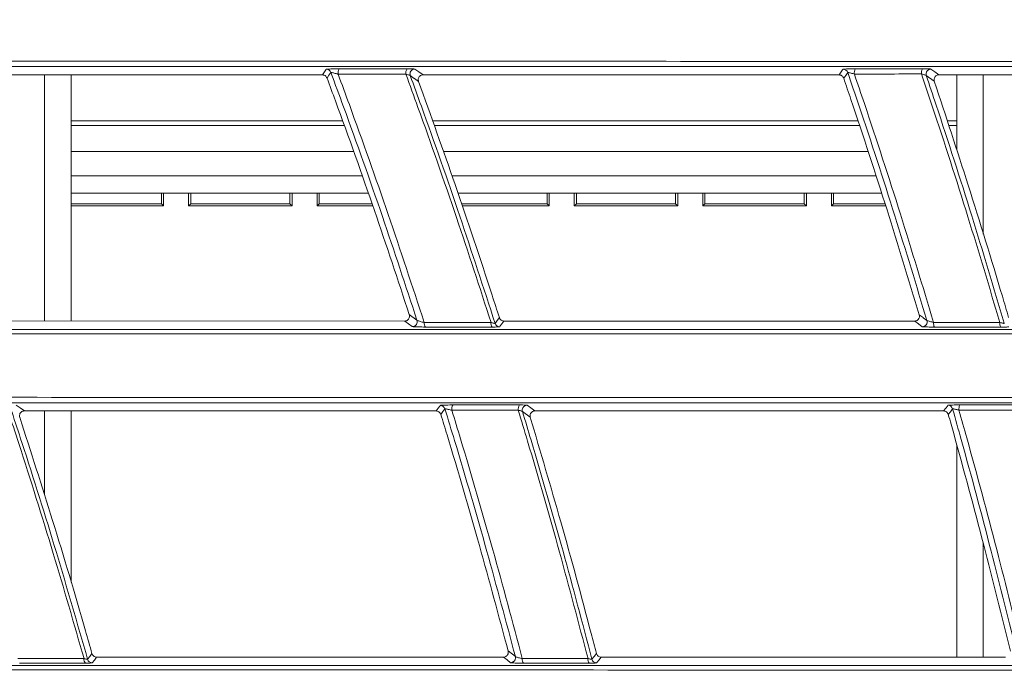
# Model space of a CAD drawing. Header units: millimetres. Extents: x 0 to 1118, y 0 to 864.
# Tile 413 of 512: x 580 to 590, y 436 to 443. Entities that reach past the tile are written whole.
import ezdxf

# ---------------------------------------------------------------- set-up
doc = ezdxf.new("R2010")
doc.units = ezdxf.units.MM
doc.styles.add('SLDTEXTSTYLE0', font='TXT', dxfattribs={"width": 0.605})
doc.dimstyles.new('SLDDIMSTYLE3', dxfattribs={"dimtxt": 3.175, "dimasz": 3.302, "dimexe": 0, "dimexo": 0.0625, "dimgap": 0.79375, "dimtad": 0, "dimtih": 1, "dimtoh": 1, "dimdec": 1, "dimlfac": 4, "dimrnd": 1e-09, "dimzin": 12, "dimdsep": 46, "dimtxsty": 'SLDTEXTSTYLE0', "dimsah": 1, "dimcen": 0.09, "dimadec": 0, "dimazin": 3, "dimtfac": 1, "dimtofl": 0, "dimtmove": 0, "dimatfit": 3, "dimfxl": 1, "dimfrac": 2, "dimtolj": 1, "dimtzin": 12, "dimarcsym": 0})

# ---------------------------------------------------------------- blocks, each defined once
blk = doc.blocks.new('_D_3')
at = {"color": 7, "linetype": 'Continuous', "lineweight": 0}
for p, q in [((465.577, 443.258), (465.577, 471.353)), ((606.87, 443.258), (606.87, 471.353)), ((465.577, 469.753), (530.766, 469.753)), ((606.87, 469.753), (541.68, 469.753))]:
    blk.add_line(p, q, dxfattribs=at)
for points in [[(465.577, 469.753), (468.879, 469.245), (468.879, 470.261)], [(606.87, 469.753), (603.568, 470.261), (603.568, 469.245)]]:
    blk.add_solid(points, dxfattribs=at)
at = {"color": 7, "linetype": 'Continuous', "lineweight": 0, "insert": (530.766, 471.409), "char_height": 3.175, "attachment_point": 1, "style": 'SLDTEXTSTYLE0'}
blk.add_mtext('565.2', dxfattribs=at)
blk = doc.blocks.new('_D_4')
at = {"color": 7, "linetype": 'Continuous', "lineweight": 0}
for p, q in [((462.003, 441.286), (462.003, 484.2)), ((610.443, 441.286), (610.443, 484.2)), ((462.003, 482.6), (530.766, 482.6)), ((610.443, 482.6), (541.68, 482.6))]:
    blk.add_line(p, q, dxfattribs=at)
for points in [[(462.003, 482.6), (465.305, 482.092), (465.305, 483.108)], [(610.443, 482.6), (607.141, 483.108), (607.141, 482.092)]]:
    blk.add_solid(points, dxfattribs=at)
at = {"color": 7, "linetype": 'Continuous', "lineweight": 0, "insert": (530.766, 484.256), "char_height": 3.175, "attachment_point": 1, "style": 'SLDTEXTSTYLE0'}
blk.add_mtext('593.8', dxfattribs=at)

msp = doc.modelspace()

# ---------------------------------------------------------------- linework, layer by layer
at = {"color": 7, "linetype": 'Continuous', "lineweight": 15}
for p, q in [((578.5376, 442.3971), (582.9297, 442.397)), ((580.0752, 442.3971), (580.0752, 439.8677)), ((580.3482, 439.8677), (580.3482, 442.397)), ((583.9636, 442.397), (588.2347, 442.3969)), ((589.2599, 442.3969), (593.4946, 442.3968)), ((589.442, 442.3969), (589.442, 441.626)), ((589.715, 440.7595), (589.715, 442.3969)), ((583.1356, 441.9258), (580.3482, 441.9258)), ((588.4274, 441.9258), (584.0596, 441.9258)), ((589.442, 441.9258), (589.3443, 441.9258)), ((583.1531, 441.8765), (580.3482, 441.8765)), ((588.4435, 441.8765), (584.0771, 441.8765)), ((589.442, 441.8765), (589.3604, 441.8765)), ((580.3482, 441.1825), (583.3997, 441.1825)), ((581.2764, 441.0727), (581.2764, 441.1825)), ((581.2982, 441.0508), (581.2982, 441.1825)), ((581.5557, 441.1825), (581.5557, 441.0508)), ((581.5776, 441.1825), (581.5776, 441.0727)), ((582.5964, 441.0727), (582.5964, 441.1825)), ((582.6182, 441.0508), (582.6182, 441.1825)), ((582.8757, 441.1825), (582.8757, 441.0508)), ((582.8976, 441.1825), (582.8976, 441.0727)), ((584.3212, 441.1825), (588.6701, 441.1825)), ((585.2364, 441.0727), (585.2364, 441.1825)), ((585.2582, 441.0508), (585.2582, 441.1825)), ((585.5157, 441.1825), (585.5157, 441.0508)), ((585.5376, 441.1825), (585.5376, 441.0727)), ((586.5564, 441.0727), (586.5564, 441.1825)), ((586.5782, 441.0508), (586.5782, 441.1825)), ((586.8357, 441.1825), (586.8357, 441.0508)), ((586.8576, 441.1825), (586.8576, 441.0727)), ((587.8764, 441.0727), (587.8764, 441.1825)), ((587.8982, 441.0508), (587.8982, 441.1825)), ((588.1557, 441.1825), (588.1557, 441.0508)), ((588.1776, 441.1825), (588.1776, 441.0727)), ((580.3482, 441.0727), (581.2764, 441.0727)), ((580.3482, 441.0508), (581.2982, 441.0508)), ((581.2764, 441.0727), (581.2982, 441.0508)), ((581.5776, 441.0727), (581.5557, 441.0508)), ((581.5557, 441.0508), (582.6182, 441.0508)), ((581.5776, 441.0727), (582.5964, 441.0727)), ((582.5964, 441.0727), (582.6182, 441.0508)), ((582.8976, 441.0727), (582.8757, 441.0508)), ((582.8757, 441.0508), (583.4465, 441.0508)), ((582.8976, 441.0727), (583.4387, 441.0727)), ((584.3578, 441.0727), (585.2364, 441.0727)), ((584.3652, 441.0508), (585.2582, 441.0508)), ((585.2364, 441.0727), (585.2582, 441.0508)), ((585.5376, 441.0727), (585.5157, 441.0508)), ((585.5157, 441.0508), (586.5782, 441.0508)), ((585.5376, 441.0727), (586.5564, 441.0727)), ((586.5564, 441.0727), (586.5782, 441.0508)), ((586.8576, 441.0727), (586.8357, 441.0508)), ((586.8357, 441.0508), (587.8982, 441.0508)), ((586.8576, 441.0727), (587.8764, 441.0727)), ((587.8764, 441.0727), (587.8982, 441.0508)), ((588.1776, 441.0727), (588.1557, 441.0508)), ((588.1557, 441.0508), (588.7131, 441.0508)), ((588.1776, 441.0727), (588.706, 441.0727)), ((583.7744, 439.8676), (579.4857, 439.8677)), ((589.0107, 439.8675), (584.7933, 439.8676)), ((579.8692, 438.9431), (584.0973, 438.943)), ((580.0752, 438.9431), (580.0752, 438.0814)), ((580.3482, 437.1829), (580.3482, 438.9431)), ((585.1115, 438.943), (589.3079, 438.9429)), ((589.442, 438.5954), (589.442, 436.4136)), ((589.715, 436.4135), (589.715, 437.5817)), ((584.7885, 436.4136), (580.6112, 436.4137)), ((589.9447, 436.4135), (585.7909, 436.4136))]:
    msp.add_line(p, q, dxfattribs=at)
at = {"color": 9, "linetype": 'Continuous', "lineweight": 0}
for p, q in [((589.2122, 442.3315), (589.1295, 442.3906)), ((580.3482, 441.6096), (583.2479, 441.6096)), ((584.1716, 441.6096), (588.5307, 441.6096)), ((583.3367, 441.3599), (580.3482, 441.3599)), ((588.6122, 441.3599), (584.2601, 441.3599)), ((580.3482, 441.1827), (583.3996, 441.1827)), ((584.3211, 441.1827), (588.6701, 441.1827)), ((583.9005, 439.8756), (583.8215, 439.9337)), ((585.0633, 438.8792), (584.9835, 438.9379)), ((584.911, 436.4188), (584.8365, 436.4769))]:
    msp.add_line(p, q, dxfattribs=at)
at = {"color": 9, "linetype": 'Continuous', "lineweight": 0, "flags": 128}
for points in [[(582.9297, 442.397), (582.9501, 442.4266), (582.9646, 442.4477), (582.9692, 442.4543)], [(583.0165, 442.4217), (582.9966, 442.3929), (582.9768, 442.3641)], [(583.8315, 442.3892), (583.8288, 442.4008), (583.8285, 442.4056)], [(583.878, 442.4563), (583.9193, 442.4277), (583.9636, 442.397)], [(588.2347, 442.3969), (588.256, 442.4269), (588.2709, 442.4479), (588.276, 442.4551)], [(588.3237, 442.4212), (588.3029, 442.392), (588.2821, 442.3628)], [(589.1295, 442.3906), (589.1271, 442.4021), (589.1272, 442.4121)], [(589.1765, 442.4565), (589.2168, 442.4277), (589.2599, 442.3969)], [(583.9162, 442.3305), (583.8739, 442.3599), (583.8728, 442.3606), (583.8315, 442.3892)], [(583.9029, 439.8606), (583.9028, 439.864), (583.9005, 439.8756)], [(584.7024, 439.843), (584.7242, 439.8725), (584.746, 439.902)], [(589.0583, 439.9323), (589.0974, 439.9029), (589.0989, 439.9017), (589.1364, 439.8735)], [(583.8525, 439.8102), (583.8147, 439.838), (583.7744, 439.8676)], [(584.7933, 439.8676), (584.7708, 439.8371), (584.7555, 439.8163), (584.7495, 439.8082)], [(589.0882, 439.8093), (589.0507, 439.8375), (589.0107, 439.8675)], [(579.7866, 439.002), (579.8264, 438.9736), (579.8692, 438.9431)], [(584.0973, 438.943), (584.119, 438.9726), (584.1343, 438.9935), (584.1393, 439.0003)], [(584.1875, 438.965), (584.1664, 438.9362), (584.1453, 438.9073)], [(585.0309, 439.0023), (585.0698, 438.9737), (585.1115, 438.943)], [(589.3079, 438.9429), (589.3305, 438.9729), (589.3461, 438.9938), (589.3516, 439.0011)], [(589.4, 438.9647), (589.3781, 438.9355), (589.3561, 438.9062)], [(584.9835, 438.9379), (584.9815, 438.9493), (584.9817, 438.958)], [(580.5184, 436.3911), (580.5409, 436.4204), (580.5561, 436.4402), (580.5633, 436.4496)], [(585.6966, 436.3917), (585.7197, 436.4212), (585.7428, 436.4507)], [(580.6112, 436.4137), (580.6036, 436.4038), (580.5879, 436.3833), (580.5659, 436.3546)], [(584.8622, 436.3562), (584.8266, 436.384), (584.7885, 436.4136)], [(584.9126, 436.4059), (584.9126, 436.4075), (584.911, 436.4188)], [(585.7909, 436.4136), (585.7671, 436.383), (585.751, 436.3625), (585.7445, 436.3542)]]:
    msp.add_lwpolyline(points, dxfattribs=at)
at = {"color": 9, "linetype": 'Continuous', "lineweight": 0}
for centre, radius, start, end in [((582.9696, 442.4043), 0.05, 20.4071, 90.48247), ((583.16, 442.4174), 0.0705, 144.0293, 191.07032), ((583.8575, 442.4176), 0.072, 145.05651, 190.78275), ((588.2763, 442.405), 0.05, 18.85891, 90.32345), ((588.4794, 442.4189), 0.0885, 152.89785, 188.50704), ((589.1726, 442.4191), 0.0924, 154.25071, 188.09955), ((589.0884, 439.8594), 0.05, 269.73362, 16.43888), ((584.0319, 439.8422), 0.0576, 170.82963, 219.25381), ((584.7193, 439.8421), 0.0592, 170.94493, 218.06444), ((589.2798, 439.8419), 0.0755, 172.23078, 209.15395), ((589.9645, 439.8419), 0.0793, 172.50551, 207.64242), ((584.1397, 438.9503), 0.05, 17.1153, 90.48009), ((584.3257, 438.9638), 0.0687, 143.38381, 190.99027), ((585.0099, 438.964), 0.0702, 144.40939, 190.72664), ((589.3519, 438.9511), 0.05, 15.81411, 90.33333), ((589.5506, 438.9652), 0.0861, 152.30159, 188.56879), ((580.5317, 436.3891), 0.051, 170.23546, 226.32039), ((585.0394, 436.3886), 0.0583, 170.61023, 219.31956), ((585.7156, 436.3886), 0.0598, 170.73703, 218.15587)]:
    msp.add_arc(centre, radius, start, end, dxfattribs=at)
at = {"color": 7, "linetype": 'Continuous', "lineweight": 15}
for centre, radius, start, end in [((583.8786, 442.4063), 0.0501, 90.63427, 180.73345), ((589.1769, 442.4064), 0.05, 90.46924, 173.50662), ((583.8529, 439.8603), 0.0501, 269.59617, 0.32756), ((584.75, 439.8582), 0.05, 197.74447, 269.42926), ((585.0314, 438.9523), 0.05, 90.63117, 173.45492), ((580.5666, 436.4047), 0.05, 195.77741, 269.27646), ((584.8626, 436.4063), 0.0501, 269.57498, 359.54424), ((585.745, 436.4042), 0.05, 194.52692, 269.42067)]:
    msp.add_arc(centre, radius, start, end, dxfattribs=at)
for points, knots in [([(578.5129, 442.5383), (580.0682, 442.5379), (583.1786, 442.537), (587.3479, 442.5359), (590.9558, 442.5349), (593.9846, 442.5338), (596.4093, 442.5332), (597.8201, 442.5323), (598.215, 442.5323), (598.215, 442.5323)], [0, 0, 0, 0, 0.242925, 0.4858109, 0.637549, 0.7893643, 0.9410269, 0.9999993, 1, 1, 1, 1]), ([(598.215, 442.4823), (597.8196, 442.4823), (596.664, 442.4823), (594.7502, 442.4823), (592.4739, 442.4822), (590.2061, 442.4822), (587.085, 442.4821), (583.2659, 442.4821), (579.8552, 442.482), (578.4981, 442.482), (578.4981, 442.482)], [0, 0, 0, 0, 0.05899367, 0.1724093, 0.2858339, 0.40005002, 0.51427075, 0.75665451, 0.99999933, 1, 1, 1, 1]), ([(582.9768, 442.3641), (582.9744, 442.3691), (582.9696, 442.3791), (582.9568, 442.39), (582.9429, 442.3961), (582.9336, 442.3967), (582.9297, 442.397)], [0, 0, 0, 0, 0.2667706, 0.5333971, 0.8041333, 1, 1, 1, 1]), ([(582.9768, 442.3641), (583.0057, 442.2858), (583.1726, 441.8335), (583.4605, 441.0254), (583.7036, 440.2903), (583.8215, 439.9337)], [0, 0, 0, 0, 0.0972803, 0.5621353, 1, 1, 1, 1]), ([(583.9636, 442.397), (583.9577, 442.3964), (583.9458, 442.3952), (583.9302, 442.3858), (583.9187, 442.3722), (583.9129, 442.3556), (583.9129, 442.3412), (583.9154, 442.3332), (583.9162, 442.3305)], [0, 0, 0, 0, 0.1886445, 0.3773125, 0.5639303, 0.7433685, 0.9145264, 1, 1, 1, 1]), ([(583.9162, 442.3305), (584.0428, 441.9773), (584.304, 441.2486), (584.5743, 440.4369), (584.7211, 439.9796), (584.746, 439.902)], [0, 0, 0, 0, 0.4386176, 0.9047912, 1, 1, 1, 1]), ([(588.2821, 442.3628), (588.2798, 442.3679), (588.2752, 442.3781), (588.2625, 442.3894), (588.2484, 442.3959), (588.2388, 442.3966), (588.2347, 442.3969)], [0, 0, 0, 0, 0.2662502, 0.5324331, 0.8006039, 1, 1, 1, 1]), ([(588.2821, 442.3628), (588.3068, 442.2902), (588.4591, 441.8404), (588.7238, 441.0321), (588.949, 440.2917), (589.0583, 439.9323)], [0, 0, 0, 0, 0.090156, 0.5583158, 1, 1, 1, 1]), ([(589.2599, 442.3969), (589.2541, 442.3963), (589.2425, 442.3952), (589.2272, 442.3862), (589.2157, 442.373), (589.2096, 442.3568), (589.2092, 442.3424), (589.2114, 442.3342), (589.2122, 442.3315)], [0, 0, 0, 0, 0.1851706, 0.370382, 0.5541557, 0.7339458, 0.9093591, 1, 1, 1, 1]), ([(589.2122, 442.3315), (589.3295, 441.9754), (589.5713, 441.2415), (589.8199, 440.4301), (589.9541, 439.9759), (589.9756, 439.9031)], [0, 0, 0, 0, 0.4417619, 0.9106218, 1, 1, 1, 1]), ([(583.7744, 439.8676), (583.7801, 439.8682), (583.7915, 439.8694), (583.8066, 439.8785), (583.8179, 439.8918), (583.824, 439.9084), (583.8244, 439.923), (583.8222, 439.9311), (583.8215, 439.9337)], [0, 0, 0, 0, 0.184196, 0.3683002, 0.5539078, 0.7378131, 0.9170117, 1, 1, 1, 1]), ([(584.746, 439.902), (584.7481, 439.897), (584.7524, 439.887), (584.7644, 439.8758), (584.7785, 439.8688), (584.7886, 439.868), (584.7933, 439.8676)], [0, 0, 0, 0, 0.2552748, 0.5104772, 0.7692492, 1, 1, 1, 1]), ([(589.0107, 439.8675), (589.0163, 439.8681), (589.0276, 439.8692), (589.0426, 439.8781), (589.054, 439.8911), (589.0602, 439.9073), (589.0609, 439.9216), (589.0589, 439.9297), (589.0583, 439.9323)], [0, 0, 0, 0, 0.1832361, 0.3664048, 0.5505939, 0.7343589, 0.9161246, 1, 1, 1, 1]), ([(578.1039, 439.7816), (578.1039, 439.7816), (579.4584, 439.7816), (582.832, 439.7816), (586.9305, 439.7816), (590.6534, 439.7817), (593.8361, 439.7817), (596.6628, 439.7817), (598.4231, 439.7817), (599.1116, 439.7817)], [0, 0, 0, 0, 0.0000006, 0.2273279, 0.4546245, 0.6043659, 0.7541855, 0.9038511, 1, 1, 1, 1]), ([(589.8942, 439.8051), (589.7819, 439.8051), (589.555, 439.8051), (589.3283, 439.8052), (589.2139, 439.8052)], [0, 0, 0, 0, 0.49494432, 1, 1, 1, 1]), ([(599.1116, 439.7318), (598.4238, 439.732), (596.6651, 439.7326), (593.842, 439.7335), (590.6578, 439.7343), (588.0933, 439.735), (585.679, 439.7356), (583.4119, 439.7362), (580.7375, 439.7368), (578.985, 439.7373), (578.1197, 439.7375)], [0, 0, 0, 0, 0.0961101, 0.2457565, 0.3955573, 0.5452794, 0.6106565, 0.7415077, 0.8723623, 1, 1, 1, 1]), ([(578.1198, 439.0837), (579.6632, 439.0833), (582.7496, 439.0826), (586.9544, 439.0817), (590.6677, 439.0808), (593.872, 439.0799), (596.7609, 439.0793), (598.5792, 439.0783), (599.3193, 439.0783), (599.3193, 439.0783)], [0, 0, 0, 0, 0.2250351, 0.4500412, 0.5992357, 0.7485094, 0.8976285, 0.9999993, 1, 1, 1, 1]), ([(599.3193, 439.0284), (598.5783, 439.0283), (597.0306, 439.0283), (594.6823, 439.0283), (592.2733, 439.0283), (589.874, 439.0282), (586.6828, 439.0282), (582.7816, 439.0281), (579.5626, 439.028), (578.104, 439.028), (578.1039, 439.028)], [0, 0, 0, 0, 0.1024061, 0.2139044, 0.3254122, 0.4377224, 0.5500376, 0.7745903, 0.9999992, 1, 1, 1, 1]), ([(579.8692, 438.9431), (579.8631, 438.9424), (579.8509, 438.9412), (579.835, 438.9314), (579.8235, 438.9172), (579.8182, 438.9003), (579.8187, 438.8869), (579.8207, 438.8799), (579.8212, 438.8783)], [0, 0, 0, 0, 0.1987552, 0.3975762, 0.5924445, 0.7754961, 0.9456744, 1, 1, 1, 1]), ([(579.8212, 438.8783), (579.9353, 438.5251), (580.1706, 437.7971), (580.4113, 436.9854), (580.5411, 436.528), (580.5633, 436.4496)], [0, 0, 0, 0, 0.4384391, 0.9037481, 1, 1, 1, 1]), ([(584.1453, 438.9073), (584.1432, 438.9124), (584.1389, 438.9227), (584.1268, 438.9343), (584.1124, 438.9417), (584.1021, 438.9426), (584.0973, 438.943)], [0, 0, 0, 0, 0.2548506, 0.5095465, 0.7682575, 1, 1, 1, 1]), ([(584.1453, 438.9073), (584.1665, 438.8377), (584.3031, 438.3896), (584.5401, 437.5813), (584.7396, 436.838), (584.8365, 436.4769)], [0, 0, 0, 0, 0.0863736, 0.5561351, 1, 1, 1, 1]), ([(585.1115, 438.943), (585.1056, 438.9424), (585.0937, 438.9412), (585.0781, 438.9319), (585.0667, 438.9182), (585.061, 438.9018), (585.0609, 438.8883), (585.0628, 438.8811), (585.0633, 438.8792)], [0, 0, 0, 0, 0.1941686, 0.3884342, 0.5798958, 0.7636581, 0.939166, 1, 1, 1, 1]), ([(585.0633, 438.8792), (585.1692, 438.5209), (585.3873, 437.783), (585.6074, 436.9716), (585.7248, 436.5196), (585.7428, 436.4507)], [0, 0, 0, 0, 0.4444396, 0.9152929, 1, 1, 1, 1]), ([(589.3561, 438.9062), (589.3541, 438.9115), (589.35, 438.9219), (589.3379, 438.9339), (589.3234, 438.9416), (589.3129, 438.9425), (589.3079, 438.9429)], [0, 0, 0, 0, 0.255411, 0.5107543, 0.7680957, 1, 1, 1, 1]), ([(589.3561, 438.9062), (589.3745, 438.8409), (589.4997, 438.3948), (589.7182, 437.5862), (589.9031, 436.839), (589.9931, 436.4757)], [0, 0, 0, 0, 0.0809975, 0.5532288, 1, 1, 1, 1]), ([(580.5633, 436.4496), (580.5653, 436.4447), (580.5691, 436.4347), (580.5805, 436.4232), (580.5948, 436.4152), (580.6056, 436.4142), (580.6112, 436.4137)], [0, 0, 0, 0, 0.2421583, 0.4841464, 0.7315586, 1, 1, 1, 1]), ([(584.7885, 436.4136), (584.7943, 436.4142), (584.8057, 436.4154), (584.8208, 436.4245), (584.8322, 436.4378), (584.8383, 436.4544), (584.8386, 436.468), (584.8369, 436.4752), (584.8365, 436.4769)], [0, 0, 0, 0, 0.1903399, 0.3806238, 0.5718284, 0.7605791, 0.9442072, 1, 1, 1, 1]), ([(585.7428, 436.4507), (585.7446, 436.4456), (585.7483, 436.4354), (585.7597, 436.4235), (585.7743, 436.4152), (585.7853, 436.4142), (585.7909, 436.4136)], [0, 0, 0, 0, 0.2443128, 0.4885455, 0.7361703, 1, 1, 1, 1]), ([(577.5578, 436.3277), (577.5578, 436.3277), (578.9122, 436.3277), (582.2428, 436.3277), (586.3356, 436.3277), (590.0663, 436.3277), (593.2789, 436.3277), (596.6126, 436.3277), (598.877, 436.3278), (600.0549, 436.3278)], [0, 0, 0, 0, 0.0000006, 0.2115745, 0.4231265, 0.5643841, 0.705713, 0.8469098, 1, 1, 1, 1]), ([(600.055, 436.2778), (598.8782, 436.2781), (596.8894, 436.2787), (594.1034, 436.2794), (591.6882, 436.2799), (589.2833, 436.2804), (586.105, 436.2811), (582.1755, 436.2818), (579.1101, 436.2825), (577.5746, 436.2828)], [0, 0, 0, 0, 0.15303734, 0.25862666, 0.36422336, 0.47051746, 0.57681526, 0.78801672, 1, 1, 1, 1])]:
    msp.add_open_spline(points, degree=3, knots=knots, dxfattribs=at)
at = {"color": 9, "linetype": 'Continuous', "lineweight": 0}
for points, knots in [([(583.103, 442.4588), (583.0967, 442.4588), (583.0786, 442.4587), (583.048, 442.4584), (583.0157, 442.4576), (582.9904, 442.4566), (582.9732, 442.4555), (582.9705, 442.4547), (582.9692, 442.4543)], [0, 0, 0, 0, 0.1023598, 0.2975239, 0.4821544, 0.6572169, 0.8285314, 1, 1, 1, 1]), ([(583.0908, 442.4039), (583.0873, 442.4049), (583.0772, 442.4078), (583.0604, 442.4123), (583.0424, 442.4169), (583.0284, 442.4202), (583.0186, 442.4221), (583.0172, 442.4218), (583.0165, 442.4217)], [0, 0, 0, 0, 0.1087278, 0.3157017, 0.5067262, 0.6802929, 0.8424353, 1, 1, 1, 1]), ([(583.9005, 439.8756), (583.7834, 440.2313), (583.5416, 440.9656), (583.2413, 441.8125), (583.0599, 442.3042), (583.0165, 442.4217)], [0, 0, 0, 0, 0.4167567, 0.8605203, 1, 1, 1, 1]), ([(583.7867, 442.4041), (583.66, 442.4041), (583.4278, 442.404), (583.196, 442.4039), (583.0908, 442.4039)], [0, 0, 0, 0, 0.546034, 1, 1, 1, 1]), ([(583.0908, 442.4039), (583.1293, 442.2996), (583.3057, 441.8208), (583.6067, 440.972), (583.8532, 440.2221), (583.975, 439.8514)], [0, 0, 0, 0, 0.1234373, 0.5666562, 1, 1, 1, 1]), ([(583.103, 442.4588), (583.2081, 442.4588), (583.4397, 442.4588), (583.6718, 442.4588), (583.7984, 442.4588)], [0, 0, 0, 0, 0.4539697, 1, 1, 1, 1]), ([(584.6609, 439.8514), (584.5437, 440.2123), (584.3032, 440.9528), (584.006, 441.8018), (583.8281, 442.2905), (583.7867, 442.4041)], [0, 0, 0, 0, 0.4217613, 0.8656158, 1, 1, 1, 1]), ([(583.8315, 442.3892), (583.831, 442.3895), (583.8296, 442.3905), (583.821, 442.3937), (583.8059, 442.3985), (583.7932, 442.4022), (583.7867, 442.4041)], [0, 0, 0, 0, 0.1554529, 0.4164662, 0.7028359, 1, 1, 1, 1]), ([(583.878, 442.4563), (583.8771, 442.4566), (583.8749, 442.4572), (583.8601, 442.4581), (583.8334, 442.4587), (583.8101, 442.4588), (583.7984, 442.4588)], [0, 0, 0, 0, 0.1664403, 0.4367502, 0.7185616, 1, 1, 1, 1]), ([(588.4007, 442.4592), (588.3974, 442.4592), (588.3823, 442.4592), (588.3551, 442.4589), (588.3228, 442.4582), (588.2974, 442.4573), (588.2801, 442.4562), (588.2774, 442.4554), (588.276, 442.4551)], [0, 0, 0, 0, 0.0555347, 0.2586528, 0.4522182, 0.6370567, 0.8184911, 1, 1, 1, 1]), ([(588.3919, 442.4058), (588.3901, 442.4063), (588.3818, 442.4086), (588.367, 442.4124), (588.3494, 442.4168), (588.3354, 442.4198), (588.3258, 442.4216), (588.3244, 442.4213), (588.3237, 442.4212)], [0, 0, 0, 0, 0.0588235, 0.2736255, 0.4737932, 0.6577671, 0.8310631, 1, 1, 1, 1]), ([(589.1364, 439.8735), (589.0278, 440.2321), (588.8038, 440.9718), (588.5276, 441.8194), (588.3617, 442.3088), (588.3237, 442.4212)], [0, 0, 0, 0, 0.4202656, 0.8669351, 1, 1, 1, 1]), ([(589.0811, 442.4061), (588.9573, 442.406), (588.7274, 442.4059), (588.4979, 442.4058), (588.3919, 442.4058)], [0, 0, 0, 0, 0.53851061, 1, 1, 1, 1]), ([(588.3919, 442.4058), (588.426, 442.305), (588.5879, 441.8267), (588.8648, 440.9772), (589.0926, 440.2239), (589.205, 439.8521)], [0, 0, 0, 0, 0.1191304, 0.5652256, 1, 1, 1, 1]), ([(588.4007, 442.4592), (588.5065, 442.4592), (588.7359, 442.4592), (588.9657, 442.4592), (589.0894, 442.4592)], [0, 0, 0, 0, 0.4614883, 1, 1, 1, 1]), ([(589.8858, 439.8523), (589.7775, 440.2144), (589.5551, 440.958), (589.2814, 441.8077), (589.1181, 442.2957), (589.0811, 442.4061)], [0, 0, 0, 0, 0.42346151, 0.8695991, 1, 1, 1, 1]), ([(589.1295, 442.3906), (589.1286, 442.3911), (589.1268, 442.3922), (589.1162, 442.3958), (589.1005, 442.4007), (589.0877, 442.4042), (589.0811, 442.4061)], [0, 0, 0, 0, 0.20197064, 0.45209139, 0.72204377, 1, 1, 1, 1]), ([(589.1765, 442.4565), (589.1751, 442.4568), (589.1721, 442.4575), (589.1535, 442.4584), (589.125, 442.4591), (589.1013, 442.4592), (589.0894, 442.4592)], [0, 0, 0, 0, 0.2145959, 0.4709624, 0.735656, 1, 1, 1, 1]), ([(583.8315, 442.3892), (583.8695, 442.2847), (584.0441, 441.8047), (584.3405, 440.958), (584.5831, 440.2105), (584.7024, 439.843)], [0, 0, 0, 0, 0.1239819, 0.5692759, 1, 1, 1, 1]), ([(589.1295, 442.3906), (589.1632, 442.2895), (589.3234, 441.8106), (589.5963, 440.9634), (589.8206, 440.2127), (589.9309, 439.8438)], [0, 0, 0, 0, 0.1196902, 0.5673709, 1, 1, 1, 1]), ([(583.975, 439.8514), (583.9682, 439.8532), (583.9547, 439.8569), (583.9347, 439.8629), (583.9175, 439.8684), (583.9053, 439.8729), (583.9011, 439.8749), (583.9006, 439.8755), (583.9005, 439.8756)], [0, 0, 0, 0, 0.2066977, 0.4140032, 0.6174042, 0.8065928, 0.9782085, 1, 1, 1, 1]), ([(589.205, 439.8521), (589.1984, 439.8539), (589.1851, 439.8573), (589.166, 439.8628), (589.1502, 439.8677), (589.1393, 439.8716), (589.1374, 439.8729), (589.1364, 439.8735)], [0, 0, 0, 0, 0.2138361, 0.4274362, 0.6357556, 0.8303823, 1, 1, 1, 1]), ([(583.8525, 439.8102), (583.8526, 439.8102), (583.8534, 439.8097), (583.8605, 439.8088), (583.8821, 439.8076), (583.9134, 439.8066), (583.9503, 439.8059), (583.9749, 439.8058), (583.9873, 439.8057)], [0, 0, 0, 0, 0.0237083, 0.2076865, 0.4016285, 0.6015085, 0.8007262, 1, 1, 1, 1]), ([(583.975, 439.8514), (584.0891, 439.8514), (584.3175, 439.8514), (584.5464, 439.8514), (584.6609, 439.8514)], [0, 0, 0, 0, 0.4996326, 1, 1, 1, 1]), ([(584.6727, 439.8057), (584.5583, 439.8057), (584.3296, 439.8057), (584.1013, 439.8057), (583.9873, 439.8057)], [0, 0, 0, 0, 0.5003651, 1, 1, 1, 1]), ([(584.7024, 439.843), (584.7017, 439.8428), (584.7003, 439.8425), (584.6908, 439.8442), (584.6773, 439.8472), (584.6664, 439.85), (584.6609, 439.8514)], [0, 0, 0, 0, 0.2376898, 0.4805144, 0.7373491, 1, 1, 1, 1]), ([(584.6727, 439.8057), (584.6829, 439.8057), (584.7035, 439.8057), (584.7281, 439.8063), (584.7455, 439.8071), (584.7482, 439.8078), (584.7495, 439.8082)], [0, 0, 0, 0, 0.2490883, 0.5019888, 0.7509381, 1, 1, 1, 1]), ([(589.0882, 439.8093), (589.0898, 439.809), (589.093, 439.8081), (589.1125, 439.807), (589.1415, 439.806), (589.1771, 439.8053), (589.2016, 439.8052), (589.2139, 439.8052)], [0, 0, 0, 0, 0.1806496, 0.3807826, 0.5869342, 0.7934432, 1, 1, 1, 1]), ([(589.205, 439.8521), (589.3196, 439.8522), (589.5463, 439.8522), (589.7734, 439.8522), (589.8858, 439.8523)], [0, 0, 0, 0, 0.5050501, 1, 1, 1, 1]), ([(589.9309, 439.8438), (589.9302, 439.8436), (589.9288, 439.8432), (589.9194, 439.8447), (589.9057, 439.8475), (589.8937, 439.8503), (589.8868, 439.852), (589.8858, 439.8523)], [0, 0, 0, 0, 0.226371, 0.4568963, 0.6985625, 0.9580669, 1, 1, 1, 1]), ([(589.8942, 439.8051), (589.896, 439.8051), (589.9089, 439.8051), (589.9316, 439.8053), (589.957, 439.8059), (589.9745, 439.8068), (589.9772, 439.8075), (589.9785, 439.8079)], [0, 0, 0, 0, 0.0395174, 0.2879356, 0.5273294, 0.7636219, 1, 1, 1, 1]), ([(584.2705, 439.0048), (584.265, 439.0048), (584.2479, 439.0048), (584.2185, 439.0044), (584.1863, 439.0037), (584.1608, 439.0027), (584.1433, 439.0015), (584.1406, 439.0007), (584.1393, 439.0003)], [0, 0, 0, 0, 0.0917171, 0.2843332, 0.4695291, 0.6480107, 0.8239545, 1, 1, 1, 1]), ([(584.2582, 438.9507), (584.2552, 438.9515), (584.246, 438.9538), (584.2302, 438.9576), (584.2129, 438.9614), (584.1992, 438.9641), (584.1896, 438.9655), (584.1882, 438.9652), (584.1875, 438.965)], [0, 0, 0, 0, 0.09616007, 0.29778156, 0.48787656, 0.66526515, 0.83421977, 1, 1, 1, 1]), ([(584.911, 436.4188), (584.8148, 436.779), (584.6164, 437.5215), (584.3694, 438.3687), (584.2207, 438.8561), (584.1875, 438.965)], [0, 0, 0, 0, 0.4225338, 0.8709594, 1, 1, 1, 1]), ([(584.2705, 439.0048), (584.3747, 439.0048), (584.6019, 439.0048), (584.8295, 439.0049), (584.9528, 439.0049)], [0, 0, 0, 0, 0.4586, 1, 1, 1, 1]), ([(585.0309, 439.0023), (585.03, 439.0026), (585.0277, 439.0032), (585.0128, 439.0041), (584.9868, 439.0047), (584.9641, 439.0048), (584.9528, 439.0049)], [0, 0, 0, 0, 0.1785373, 0.4474997, 0.7238826, 1, 1, 1, 1]), ([(589.4744, 439.0052), (589.4717, 439.0052), (589.4574, 439.0052), (589.431, 439.005), (589.3988, 439.0043), (589.3733, 439.0034), (589.3557, 439.0022), (589.353, 439.0015), (589.3516, 439.0011)], [0, 0, 0, 0, 0.04715, 0.2476877, 0.4414763, 0.6291799, 0.8145243, 1, 1, 1, 1]), ([(589.4655, 438.9524), (589.464, 438.9527), (589.4564, 438.9546), (589.4424, 438.9578), (589.4252, 438.9614), (589.4116, 438.9639), (589.4021, 438.9652), (589.4007, 438.9649), (589.4, 438.9647)], [0, 0, 0, 0, 0.0493436, 0.2586677, 0.4574323, 0.6444424, 0.8237103, 1, 1, 1, 1]), ([(590.0671, 436.417), (589.9778, 436.7794), (589.7938, 437.5259), (589.566, 438.3738), (589.4295, 438.8596), (589.4, 438.9647)], [0, 0, 0, 0, 0.4251658, 0.8757072, 1, 1, 1, 1]), ([(589.4744, 439.0052), (589.5795, 439.0052), (589.8052, 439.0052), (590.0312, 439.0052), (590.152, 439.0053)], [0, 0, 0, 0, 0.4655804, 1, 1, 1, 1]), ([(580.4815, 436.3978), (580.3777, 436.7586), (580.1648, 437.4984), (579.8981, 438.3472), (579.7375, 438.8355), (579.7001, 438.9492)], [0, 0, 0, 0, 0.422077, 0.8654291, 1, 1, 1, 1]), ([(579.7398, 438.9364), (579.7746, 438.8304), (579.9327, 438.3495), (580.1987, 437.5029), (580.4131, 436.7574), (580.5184, 436.3911)], [0, 0, 0, 0, 0.1257487, 0.5704593, 1, 1, 1, 1]), ([(584.9409, 438.9509), (584.8176, 438.9509), (584.5898, 438.9508), (584.3625, 438.9507), (584.2582, 438.9507)], [0, 0, 0, 0, 0.541404, 1, 1, 1, 1]), ([(584.2582, 438.9507), (584.2881, 438.8527), (584.4333, 438.3758), (584.6809, 437.5266), (584.8824, 436.771), (584.9819, 436.3981)], [0, 0, 0, 0, 0.1158208, 0.5636569, 1, 1, 1, 1]), ([(585.6566, 436.3982), (585.5605, 436.7628), (585.3633, 437.5106), (585.1188, 438.3599), (584.9727, 438.8451), (584.9409, 438.9509)], [0, 0, 0, 0, 0.4266556, 0.8749892, 1, 1, 1, 1]), ([(584.9835, 438.9379), (584.983, 438.9382), (584.9816, 438.9392), (584.9732, 438.942), (584.9591, 438.9462), (584.947, 438.9493), (584.9409, 438.9509)], [0, 0, 0, 0, 0.1700476, 0.4325075, 0.712459, 1, 1, 1, 1]), ([(584.9835, 438.9379), (585.013, 438.8399), (585.1566, 438.3622), (585.4005, 437.5151), (585.5991, 436.7617), (585.6966, 436.3917)], [0, 0, 0, 0, 0.11610073, 0.56587499, 1, 1, 1, 1]), ([(590.1436, 438.9526), (590.0227, 438.9525), (589.7965, 438.9525), (589.5707, 438.9524), (589.4655, 438.9524)], [0, 0, 0, 0, 0.5344264, 1, 1, 1, 1]), ([(589.4655, 438.9524), (589.4923, 438.8568), (589.626, 438.3801), (589.8544, 437.5303), (590.0409, 436.7723), (590.1328, 436.3987)], [0, 0, 0, 0, 0.11279841, 0.56273339, 1, 1, 1, 1]), ([(579.8025, 436.3977), (579.9138, 436.3977), (580.1399, 436.3978), (580.3664, 436.3978), (580.4815, 436.3978)], [0, 0, 0, 0, 0.49203557, 1, 1, 1, 1]), ([(580.4965, 436.3523), (580.3815, 436.3523), (580.1551, 436.3523), (579.9291, 436.3523), (579.8179, 436.3524)], [0, 0, 0, 0, 0.50795897, 1, 1, 1, 1]), ([(580.5184, 436.3911), (580.5177, 436.3909), (580.5163, 436.3905), (580.5069, 436.3921), (580.4947, 436.3946), (580.4855, 436.3968), (580.4815, 436.3978)], [0, 0, 0, 0, 0.2572975, 0.5193179, 0.7937192, 1, 1, 1, 1]), ([(580.4965, 436.3523), (580.504, 436.3523), (580.5216, 436.3523), (580.5443, 436.3528), (580.5619, 436.3535), (580.5646, 436.3543), (580.5659, 436.3546)], [0, 0, 0, 0, 0.19715976, 0.46710797, 0.73348765, 1, 1, 1, 1]), ([(584.8622, 436.3562), (584.8623, 436.3561), (584.8633, 436.3557), (584.8709, 436.3547), (584.8923, 436.3535), (584.9228, 436.3525), (584.9585, 436.3519), (584.9824, 436.3518), (584.9943, 436.3517)], [0, 0, 0, 0, 0.0362339, 0.2219046, 0.414075, 0.6098282, 0.8048974, 1, 1, 1, 1]), ([(584.9819, 436.3981), (584.9755, 436.3996), (584.9628, 436.4027), (584.9439, 436.4076), (584.9276, 436.4123), (584.916, 436.4162), (584.9117, 436.4181), (584.9111, 436.4187), (584.911, 436.4188)], [0, 0, 0, 0, 0.2001075, 0.401003, 0.5995252, 0.7887494, 0.9658863, 1, 1, 1, 1]), ([(584.9819, 436.3981), (585.0935, 436.3982), (585.3182, 436.3982), (585.5433, 436.3982), (585.6566, 436.3982)], [0, 0, 0, 0, 0.496599, 1, 1, 1, 1]), ([(585.6686, 436.3516), (585.5554, 436.3517), (585.3304, 436.3517), (585.1058, 436.3517), (584.9943, 436.3517)], [0, 0, 0, 0, 0.5033978, 1, 1, 1, 1]), ([(585.6966, 436.3917), (585.6959, 436.3915), (585.6945, 436.3911), (585.6851, 436.3923), (585.6722, 436.3948), (585.6617, 436.3971), (585.6566, 436.3982)], [0, 0, 0, 0, 0.2458484, 0.4951343, 0.754175, 1, 1, 1, 1]), ([(585.6686, 436.3516), (585.6782, 436.3517), (585.6983, 436.3517), (585.7228, 436.3523), (585.7404, 436.3531), (585.7431, 436.3538), (585.7445, 436.3542)], [0, 0, 0, 0, 0.2365566, 0.4927271, 0.7463479, 1, 1, 1, 1])]:
    msp.add_open_spline(points, degree=3, knots=knots, dxfattribs=at)

# ---------------------------------------------------------------- dimensions: what is measured, and where the dimension line sits
at = {"color": 7, "linetype": 'Continuous', "lineweight": 0}
for base, p1, p2, picture, middle in [((462.0032, 482.5997), (610.4432, 439.6861), (462.0032, 439.6861), '_D_4', (536.2232, 482.5997)), ((606.8697, 469.7527), (465.5768, 441.6583), (606.8697, 441.6583), '_D_3', (536.2232, 469.7527))]:
    dim = msp.add_linear_dim(base=base, p1=p1, p2=p2, dimstyle='SLDDIMSTYLE3', dxfattribs=at)
    dim.commit()
    dim.dimension.update_dxf_attribs({"geometry": picture, "text_midpoint": middle, "dimtype": 160})

doc.saveas('drawing.dxf')
